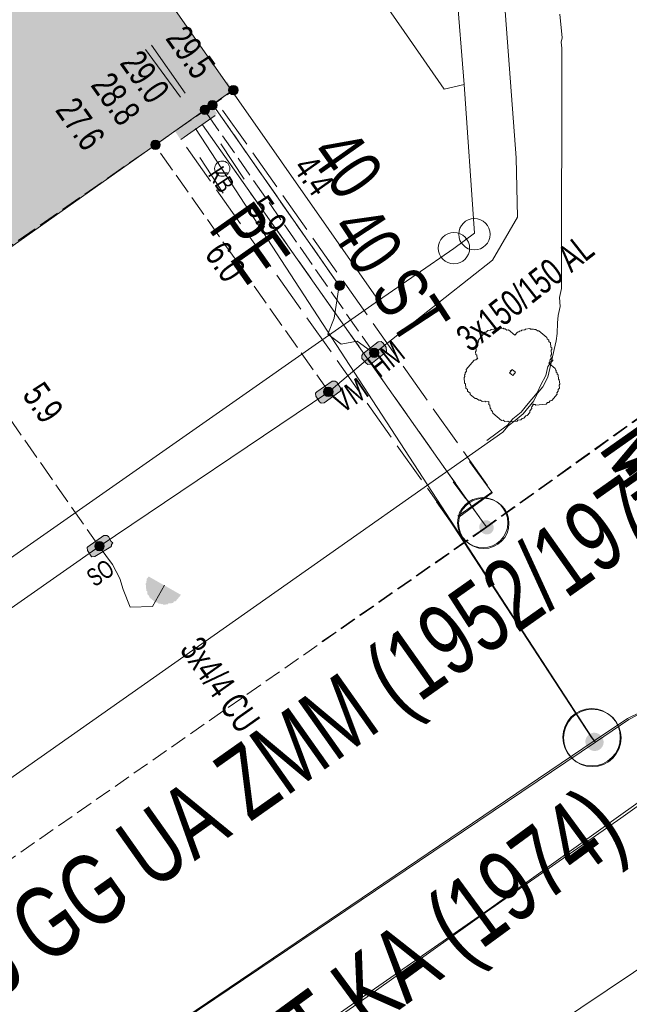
# Model space of a CAD drawing. Header units: metres. Extents: x -740 to 758, y -633 to 854.
# Tile 978 of 1056: x 400 to 412, y -39 to -20. Entities that reach past the tile are written whole.
import ezdxf

# ---------------------------------------------------------------- set-up
doc = ezdxf.new("R2010")
doc.units = ezdxf.units.M
doc.header["$MEASUREMENT"] = 0
for name, pattern in [('333_125', [0.4576, 0.3328, -0.1248]), ('416_125', [0.5408, 0.416, -0.1248]), ('416_416', [0.832, 0.416, -0.416]), ('832_208', [1.04, 0.832, -0.208])]:
    doc.linetypes.add(name, pattern=pattern)
for name, color, linetype in [('Gas.LOVION', 7, 'Continuous'), ('Gis.LOVION', 7, 'Continuous'), ('Grundkarte.LOVION', 7, 'Continuous'), ('Strom.LOVION', 7, 'Continuous'), ('StromBemass.LOVION', 7, 'Continuous'), ('Wasser.LOVION', 7, 'Continuous')]:
    doc.layers.add(name, color=color, linetype=linetype)
doc.styles.add('ERSTELLTER_STIL_1', font='arial.ttf')

msp = doc.modelspace()

# ---------------------------------------------------------------- hatches: boundary and pattern name
at = {"layer": 'Gas.LOVION', "linetype": 'Continuous', "lineweight": 13}
for points in [[(403.045, -22.159), (403.67, -21.758), (403.476, -21.437), (402.837, -21.854)], [(411.423, -34.282), (411.436, -34.264), (411.446, -34.245), (411.454, -34.225), (411.46, -34.203), (411.462, -34.181), (411.462, -34.159), (411.46, -34.138), (411.454, -34.116), (411.446, -34.096), (411.435, -34.077), (411.422, -34.059), (411.407, -34.043), (411.39, -34.029), (411.371, -34.017), (411.351, -34.008), (411.33, -34.001), (411.309, -33.997), (411.287, -33.996), (411.265, -33.997), (411.243, -34.001), (411.222, -34.008), (411.202, -34.018), (411.184, -34.03), (411.167, -34.044), (411.152, -34.06), (411.139, -34.078), (411.129, -34.097), (411.121, -34.117), (411.115, -34.139), (411.112, -34.161), (411.113, -34.183), (411.115, -34.204), (411.121, -34.226), (411.129, -34.246), (411.14, -34.265), (411.153, -34.283), (411.168, -34.299), (411.185, -34.313), (411.203, -34.325), (411.223, -34.334), (411.244, -34.341), (411.266, -34.345), (411.288, -34.346), (411.31, -34.345), (411.332, -34.341), (411.352, -34.334), (411.372, -34.324), (411.391, -34.313), (411.408, -34.298)], [(411.425, -34.281), (411.438, -34.263), (411.448, -34.244), (411.456, -34.223), (411.462, -34.202), (411.464, -34.18), (411.464, -34.158), (411.461, -34.136), (411.456, -34.115), (411.448, -34.094), (411.437, -34.075), (411.424, -34.057), (411.409, -34.041), (411.392, -34.027), (411.373, -34.015), (411.353, -34.006), (411.332, -33.999), (411.311, -33.995), (411.289, -33.994), (411.267, -33.995), (411.245, -34), (411.224, -34.007), (411.204, -34.016), (411.185, -34.028), (411.169, -34.042), (411.153, -34.058), (411.141, -34.076), (411.13, -34.095), (411.122, -34.116), (411.117, -34.137), (411.114, -34.159), (411.114, -34.181), (411.117, -34.203), (411.122, -34.224), (411.131, -34.245), (411.141, -34.264), (411.154, -34.282), (411.169, -34.298), (411.186, -34.312), (411.205, -34.324), (411.225, -34.333), (411.246, -34.34), (411.268, -34.344), (411.29, -34.345), (411.312, -34.344), (411.333, -34.339), (411.354, -34.333), (411.374, -34.323), (411.393, -34.311), (411.41, -34.297)], [(411.432, -34.288), (411.445, -34.27), (411.455, -34.251), (411.463, -34.23), (411.469, -34.209), (411.472, -34.187), (411.472, -34.165), (411.469, -34.143), (411.463, -34.122), (411.455, -34.101), (411.444, -34.082), (411.431, -34.064), (411.416, -34.048), (411.399, -34.034), (411.38, -34.022), (411.36, -34.013), (411.339, -34.006), (411.318, -34.002), (411.296, -34.001), (411.274, -34.002), (411.252, -34.007), (411.231, -34.013), (411.211, -34.023), (411.193, -34.035), (411.176, -34.049), (411.161, -34.065), (411.148, -34.083), (411.137, -34.102), (411.129, -34.123), (411.124, -34.144), (411.121, -34.166), (411.121, -34.188), (411.124, -34.21), (411.13, -34.231), (411.138, -34.252), (411.148, -34.271), (411.161, -34.289), (411.177, -34.305), (411.194, -34.319), (411.212, -34.331), (411.232, -34.34), (411.253, -34.347), (411.275, -34.351), (411.297, -34.352), (411.319, -34.351), (411.341, -34.346), (411.362, -34.34), (411.381, -34.33), (411.4, -34.318), (411.417, -34.304)], [(411.434, -34.292), (411.447, -34.274), (411.458, -34.255), (411.466, -34.234), (411.471, -34.213), (411.474, -34.191), (411.474, -34.169), (411.471, -34.147), (411.466, -34.125), (411.457, -34.105), (411.447, -34.085), (411.434, -34.068), (411.419, -34.052), (411.401, -34.038), (411.383, -34.026), (411.363, -34.016), (411.342, -34.01), (411.32, -34.006), (411.298, -34.004), (411.276, -34.006), (411.254, -34.01), (411.233, -34.017), (411.213, -34.026), (411.195, -34.038), (411.178, -34.052), (411.163, -34.068), (411.15, -34.086), (411.139, -34.106), (411.131, -34.126), (411.126, -34.148), (411.123, -34.17), (411.123, -34.192), (411.126, -34.214), (411.131, -34.235), (411.14, -34.256), (411.15, -34.275), (411.163, -34.293), (411.179, -34.309), (411.196, -34.323), (411.214, -34.335), (411.234, -34.344), (411.255, -34.351), (411.277, -34.355), (411.299, -34.356), (411.321, -34.355), (411.343, -34.35), (411.364, -34.344), (411.384, -34.334), (411.402, -34.322), (411.419, -34.308)]]:
    msp.add_hatch(color=7, dxfattribs=at).paths.add_polyline_path(points)
at = {"layer": 'Grundkarte.LOVION', "linetype": 'Continuous', "lineweight": 18}
msp.add_hatch(color=9, dxfattribs=at).paths.add_polyline_path([(396.997, -26.208), (404.074, -21.201), (398.647, -13.456), (391.506, -18.41)])
at = {"layer": 'Strom.LOVION', "linetype": 'Continuous', "lineweight": 13}
for points in [[(403.26, -21.798), (404.103, -21.198), (403.982, -21.018), (403.123, -21.604)], [(406.838, -26.65), (407.14, -26.413), (407.153, -26.397), (407.145, -26.31), (407.078, -26.227), (407.046, -26.201), (406.987, -26.207), (406.685, -26.443), (406.659, -26.475), (406.664, -26.534), (406.748, -26.629), (406.78, -26.656)], [(405.909, -27.42), (406.227, -27.197), (406.24, -27.181), (406.234, -27.123), (406.164, -27.011), (406.132, -26.985), (406.074, -26.991), (405.769, -27.198), (405.742, -27.23), (405.748, -27.288), (405.818, -27.4), (405.85, -27.426)], [(401.346, -30.482), (401.667, -30.288), (401.68, -30.272), (401.677, -30.243), (401.704, -30.211), (401.672, -30.184), (401.618, -30.086), (401.586, -30.06), (401.527, -30.066), (401.209, -30.289), (401.196, -30.305), (401.201, -30.363), (401.271, -30.475), (401.288, -30.488)], [(403.061, -31.246), (402.419, -30.88), (402.38, -30.928), (402.383, -30.957), (402.369, -30.973), (402.372, -31.003), (402.359, -31.019), (402.373, -31.165), (402.39, -31.178), (402.395, -31.237), (402.427, -31.263), (402.43, -31.293), (402.559, -31.398), (402.588, -31.395), (402.62, -31.422), (402.649, -31.419), (402.666, -31.432), (402.695, -31.429), (402.711, -31.442), (402.799, -31.434), (402.812, -31.418), (402.9, -31.409), (402.926, -31.377), (402.955, -31.374)]]:
    msp.add_hatch(color=7, dxfattribs=at).paths.add_polyline_path(points)
at = {"layer": 'StromBemass.LOVION', "linetype": 'Continuous', "lineweight": 13}
for points in [[(404.177, -21.248), (404.184, -21.238), (404.189, -21.228), (404.194, -21.217), (404.197, -21.205), (404.198, -21.194), (404.198, -21.182), (404.197, -21.17), (404.194, -21.159), (404.189, -21.148), (404.183, -21.137), (404.177, -21.128), (404.168, -21.119), (404.159, -21.112), (404.149, -21.106), (404.139, -21.101), (404.127, -21.097), (404.116, -21.095), (404.104, -21.094), (404.092, -21.095), (404.081, -21.097), (404.069, -21.101), (404.059, -21.106), (404.049, -21.112), (404.04, -21.12), (404.032, -21.128), (404.025, -21.138), (404.019, -21.148), (404.015, -21.159), (404.012, -21.171), (404.011, -21.182), (404.011, -21.194), (404.012, -21.206), (404.015, -21.217), (404.019, -21.228), (404.025, -21.239), (404.032, -21.248), (404.04, -21.257), (404.049, -21.264), (404.059, -21.271), (404.07, -21.276), (404.081, -21.279), (404.093, -21.281), (404.105, -21.282), (404.116, -21.281), (404.128, -21.279), (404.139, -21.275), (404.15, -21.27), (404.16, -21.264), (404.169, -21.256)], [(403.61, -21.639), (403.617, -21.63), (403.623, -21.619), (403.627, -21.608), (403.63, -21.597), (403.631, -21.585), (403.631, -21.574), (403.63, -21.562), (403.627, -21.551), (403.622, -21.54), (403.617, -21.529), (403.61, -21.52), (403.602, -21.511), (403.592, -21.504), (403.583, -21.498), (403.572, -21.493), (403.561, -21.489), (403.549, -21.487), (403.537, -21.486), (403.526, -21.487), (403.514, -21.489), (403.503, -21.493), (403.492, -21.498), (403.482, -21.504), (403.473, -21.512), (403.465, -21.52), (403.458, -21.53), (403.453, -21.54), (403.448, -21.551), (403.446, -21.563), (403.444, -21.574), (403.444, -21.586), (403.446, -21.598), (403.449, -21.609), (403.453, -21.62), (403.459, -21.63), (403.466, -21.64), (403.474, -21.648), (403.483, -21.656), (403.493, -21.662), (403.503, -21.667), (403.515, -21.671), (403.526, -21.673), (403.538, -21.674), (403.55, -21.673), (403.561, -21.671), (403.572, -21.667), (403.583, -21.662), (403.593, -21.655), (403.602, -21.648)], [(403.762, -21.55), (403.769, -21.54), (403.774, -21.53), (403.778, -21.519), (403.781, -21.507), (403.783, -21.496), (403.783, -21.484), (403.781, -21.472), (403.778, -21.461), (403.774, -21.45), (403.768, -21.439), (403.761, -21.43), (403.753, -21.421), (403.744, -21.414), (403.734, -21.407), (403.723, -21.402), (403.712, -21.399), (403.7, -21.397), (403.689, -21.396), (403.677, -21.397), (403.665, -21.399), (403.654, -21.403), (403.643, -21.408), (403.633, -21.414), (403.624, -21.422), (403.616, -21.43), (403.609, -21.44), (403.604, -21.45), (403.599, -21.461), (403.597, -21.473), (403.595, -21.484), (403.595, -21.496), (403.597, -21.508), (403.6, -21.519), (403.604, -21.53), (403.61, -21.541), (403.617, -21.55), (403.625, -21.559), (403.634, -21.566), (403.644, -21.572), (403.655, -21.577), (403.666, -21.581), (403.677, -21.583), (403.689, -21.584), (403.701, -21.583), (403.713, -21.581), (403.724, -21.577), (403.735, -21.572), (403.744, -21.566), (403.754, -21.558)], [(402.625, -22.338), (402.632, -22.328), (402.637, -22.318), (402.641, -22.307), (402.644, -22.296), (402.646, -22.284), (402.646, -22.273), (402.644, -22.261), (402.641, -22.25), (402.637, -22.239), (402.631, -22.229), (402.624, -22.219), (402.616, -22.211), (402.607, -22.203), (402.597, -22.197), (402.587, -22.192), (402.576, -22.189), (402.564, -22.186), (402.553, -22.186), (402.541, -22.187), (402.53, -22.189), (402.519, -22.192), (402.508, -22.197), (402.498, -22.204), (402.489, -22.211), (402.481, -22.22), (402.474, -22.229), (402.469, -22.239), (402.465, -22.25), (402.462, -22.262), (402.46, -22.273), (402.46, -22.285), (402.462, -22.296), (402.465, -22.308), (402.469, -22.318), (402.475, -22.329), (402.482, -22.338), (402.49, -22.347), (402.499, -22.354), (402.509, -22.36), (402.519, -22.365), (402.53, -22.369), (402.542, -22.371), (402.553, -22.372), (402.565, -22.371), (402.576, -22.369), (402.587, -22.365), (402.598, -22.36), (402.608, -22.354), (402.617, -22.346)], [(406.294, -25.145), (406.301, -25.135), (406.306, -25.124), (406.311, -25.113), (406.314, -25.102), (406.315, -25.09), (406.315, -25.078), (406.314, -25.066), (406.311, -25.055), (406.306, -25.044), (406.3, -25.033), (406.293, -25.023), (406.285, -25.015), (406.276, -25.007), (406.266, -25.001), (406.255, -24.996), (406.244, -24.992), (406.232, -24.99), (406.22, -24.989), (406.208, -24.99), (406.196, -24.992), (406.185, -24.996), (406.174, -25.001), (406.164, -25.008), (406.155, -25.015), (406.147, -25.024), (406.14, -25.034), (406.134, -25.044), (406.13, -25.055), (406.127, -25.067), (406.125, -25.079), (406.126, -25.091), (406.127, -25.102), (406.13, -25.114), (406.134, -25.125), (406.14, -25.135), (406.147, -25.145), (406.156, -25.154), (406.165, -25.161), (406.175, -25.168), (406.186, -25.173), (406.197, -25.176), (406.209, -25.179), (406.221, -25.179), (406.233, -25.178), (406.244, -25.176), (406.256, -25.172), (406.266, -25.167), (406.276, -25.161), (406.286, -25.153)], [(406.978, -26.481), (406.985, -26.471), (406.99, -26.461), (406.994, -26.451), (406.997, -26.439), (406.999, -26.428), (406.998, -26.417), (406.997, -26.405), (406.994, -26.394), (406.99, -26.383), (406.984, -26.373), (406.977, -26.364), (406.97, -26.356), (406.961, -26.348), (406.951, -26.342), (406.941, -26.337), (406.93, -26.334), (406.918, -26.332), (406.907, -26.331), (406.895, -26.332), (406.884, -26.334), (406.873, -26.338), (406.863, -26.343), (406.853, -26.349), (406.844, -26.356), (406.836, -26.364), (406.83, -26.374), (406.824, -26.384), (406.82, -26.395), (406.817, -26.406), (406.816, -26.417), (406.816, -26.429), (406.817, -26.44), (406.82, -26.451), (406.824, -26.462), (406.83, -26.472), (406.837, -26.481), (406.845, -26.49), (406.854, -26.497), (406.863, -26.503), (406.874, -26.508), (406.885, -26.511), (406.896, -26.514), (406.907, -26.514), (406.919, -26.513), (406.93, -26.511), (406.941, -26.508), (406.951, -26.503), (406.961, -26.497), (406.97, -26.489)], [(406.067, -27.261), (406.074, -27.252), (406.08, -27.241), (406.084, -27.23), (406.087, -27.219), (406.088, -27.207), (406.088, -27.195), (406.087, -27.183), (406.084, -27.172), (406.08, -27.161), (406.074, -27.15), (406.067, -27.141), (406.059, -27.132), (406.049, -27.124), (406.039, -27.118), (406.029, -27.113), (406.017, -27.109), (406.006, -27.107), (405.994, -27.107), (405.982, -27.107), (405.97, -27.11), (405.959, -27.113), (405.948, -27.118), (405.938, -27.125), (405.929, -27.132), (405.921, -27.141), (405.914, -27.151), (405.908, -27.161), (405.904, -27.172), (405.901, -27.184), (405.9, -27.196), (405.9, -27.207), (405.901, -27.219), (405.904, -27.231), (405.908, -27.242), (405.914, -27.252), (405.921, -27.262), (405.929, -27.27), (405.939, -27.278), (405.949, -27.284), (405.959, -27.289), (405.971, -27.293), (405.982, -27.295), (405.994, -27.296), (406.006, -27.295), (406.018, -27.293), (406.029, -27.289), (406.04, -27.284), (406.05, -27.278), (406.059, -27.27)], [(401.512, -30.335), (401.519, -30.325), (401.525, -30.315), (401.529, -30.304), (401.532, -30.292), (401.534, -30.28), (401.534, -30.268), (401.532, -30.257), (401.529, -30.245), (401.525, -30.234), (401.519, -30.224), (401.512, -30.214), (401.504, -30.205), (401.494, -30.198), (401.484, -30.191), (401.474, -30.186), (401.462, -30.183), (401.451, -30.181), (401.439, -30.18), (401.427, -30.181), (401.415, -30.183), (401.404, -30.187), (401.393, -30.192), (401.383, -30.198), (401.374, -30.206), (401.366, -30.215), (401.359, -30.224), (401.353, -30.235), (401.349, -30.246), (401.346, -30.257), (401.344, -30.269), (401.344, -30.281), (401.346, -30.293), (401.349, -30.304), (401.353, -30.315), (401.359, -30.326), (401.366, -30.335), (401.374, -30.344), (401.383, -30.352), (401.394, -30.358), (401.404, -30.363), (401.416, -30.367), (401.427, -30.369), (401.439, -30.37), (401.451, -30.369), (401.463, -30.367), (401.474, -30.363), (401.485, -30.358), (401.495, -30.351), (401.504, -30.344)]]:
    msp.add_hatch(color=7, dxfattribs=at).paths.add_polyline_path(points)
at = {"layer": 'Wasser.LOVION', "linetype": 'Continuous', "lineweight": 13}
for points in [[(403.172, -22.102), (403.779, -21.658), (403.572, -21.354), (402.949, -21.784)], [(409.236, -29.979), (409.245, -29.965), (409.253, -29.951), (409.259, -29.935), (409.264, -29.919), (409.266, -29.902), (409.266, -29.886), (409.263, -29.869), (409.259, -29.853), (409.253, -29.837), (409.245, -29.823), (409.235, -29.809), (409.224, -29.797), (409.211, -29.787), (409.196, -29.778), (409.181, -29.771), (409.165, -29.765), (409.149, -29.762), (409.132, -29.761), (409.116, -29.762), (409.099, -29.766), (409.083, -29.771), (409.068, -29.778), (409.054, -29.787), (409.041, -29.798), (409.03, -29.81), (409.02, -29.823), (409.012, -29.838), (409.006, -29.854), (409.002, -29.87), (409, -29.887), (409, -29.903), (409.002, -29.92), (409.006, -29.936), (409.012, -29.951), (409.021, -29.966), (409.03, -29.98), (409.042, -29.992), (409.055, -30.002), (409.069, -30.011), (409.084, -30.018), (409.1, -30.023), (409.116, -30.027), (409.133, -30.028), (409.15, -30.026), (409.166, -30.023), (409.182, -30.018), (409.197, -30.011), (409.211, -30.002), (409.224, -29.991)], [(409.238, -29.977), (409.248, -29.963), (409.256, -29.948), (409.262, -29.933), (409.266, -29.917), (409.268, -29.9), (409.268, -29.883), (409.266, -29.867), (409.262, -29.851), (409.256, -29.835), (409.248, -29.821), (409.238, -29.807), (409.226, -29.795), (409.213, -29.784), (409.199, -29.775), (409.184, -29.768), (409.168, -29.763), (409.152, -29.76), (409.135, -29.759), (409.118, -29.76), (409.102, -29.763), (409.086, -29.769), (409.071, -29.776), (409.057, -29.785), (409.044, -29.796), (409.033, -29.808), (409.023, -29.821), (409.015, -29.836), (409.009, -29.851), (409.005, -29.868), (409.003, -29.884), (409.003, -29.901), (409.005, -29.918), (409.009, -29.934), (409.015, -29.949), (409.023, -29.964), (409.033, -29.977), (409.045, -29.989), (409.058, -30), (409.072, -30.009), (409.087, -30.016), (409.103, -30.021), (409.119, -30.024), (409.136, -30.025), (409.153, -30.024), (409.169, -30.021), (409.185, -30.016), (409.2, -30.009), (409.214, -30), (409.227, -29.989)], [(409.252, -29.992), (409.262, -29.978), (409.27, -29.964), (409.276, -29.948), (409.28, -29.932), (409.282, -29.915), (409.282, -29.898), (409.28, -29.882), (409.276, -29.865), (409.27, -29.85), (409.261, -29.835), (409.252, -29.821), (409.24, -29.809), (409.227, -29.798), (409.213, -29.79), (409.198, -29.782), (409.182, -29.777), (409.165, -29.774), (409.148, -29.773), (409.131, -29.774), (409.115, -29.777), (409.099, -29.783), (409.084, -29.79), (409.07, -29.799), (409.057, -29.81), (409.045, -29.822), (409.035, -29.836), (409.027, -29.85), (409.021, -29.866), (409.017, -29.882), (409.015, -29.899), (409.015, -29.916), (409.017, -29.933), (409.021, -29.949), (409.028, -29.964), (409.036, -29.979), (409.046, -29.993), (409.057, -30.005), (409.07, -30.016), (409.085, -30.025), (409.1, -30.032), (409.116, -30.037), (409.132, -30.04), (409.149, -30.041), (409.166, -30.04), (409.182, -30.037), (409.198, -30.031), (409.214, -30.024), (409.228, -30.015), (409.241, -30.004)], [(409.256, -29.993), (409.266, -29.979), (409.274, -29.964), (409.28, -29.949), (409.284, -29.932), (409.286, -29.916), (409.286, -29.899), (409.284, -29.882), (409.28, -29.866), (409.273, -29.85), (409.265, -29.835), (409.255, -29.822), (409.244, -29.81), (409.231, -29.799), (409.216, -29.79), (409.201, -29.783), (409.185, -29.778), (409.169, -29.775), (409.152, -29.774), (409.135, -29.775), (409.119, -29.778), (409.103, -29.783), (409.087, -29.79), (409.073, -29.799), (409.06, -29.81), (409.049, -29.823), (409.039, -29.836), (409.031, -29.851), (409.025, -29.867), (409.021, -29.883), (409.019, -29.9), (409.019, -29.916), (409.021, -29.933), (409.025, -29.949), (409.031, -29.965), (409.04, -29.98), (409.049, -29.993), (409.061, -30.005), (409.074, -30.016), (409.088, -30.025), (409.103, -30.032), (409.119, -30.037), (409.136, -30.04), (409.153, -30.041), (409.17, -30.04), (409.186, -30.037), (409.202, -30.032), (409.217, -30.025), (409.231, -30.016), (409.244, -30.005)]]:
    msp.add_hatch(color=7, dxfattribs=at).paths.add_polyline_path(points)

# ---------------------------------------------------------------- linework, layer by layer
at = {"layer": 'Gas.LOVION', "color": 5, "linetype": 'Continuous', "lineweight": 18}
for points in [[(411.313, -34.178), (411.246, -34.096), (403.872, -22.758), (403.349, -21.952)], [(425.6, -23.654), (424.526, -24.306), (424.326, -25.433), (423.981, -25.689), (413.686, -32.843), (412.672, -33.356), (411.953, -33.707), (411.287, -34.156), (399.631, -42.049), (398.637, -42.767), (398.568, -42.818), (394.953, -45.448)], [(411.287, -34.156), (411.236, -34.087), (408.16, -29.378)], [(418.207, -29.72), (413.696, -32.851), (412.682, -33.364), (411.978, -33.728), (411.313, -34.178), (399.64, -42.058), (398.663, -42.789), (398.594, -42.84), (389.276, -49.559), (384.402, -53.065), (382.65, -54.344), (380.482, -55.901), (375.889, -59.099), (370.95, -62.552), (367.504, -64.943), (360.917, -69.518)]]:
    msp.add_lwpolyline(points, dxfattribs=at)
at = {"layer": 'Gas.LOVION', "color": 251, "linetype": 'Continuous', "lineweight": 13}
for points in [[(404.32, -22.965), (403.852, -22.257)], [(403.904, -23.242), (403.436, -22.534)]]:
    msp.add_lwpolyline(points, dxfattribs=at)
msp.add_circle((403.884, -22.754), 0.152, dxfattribs=at)
at = {"layer": 'Gas.LOVION', "color": 7, "linetype": 'Continuous', "lineweight": 13}
for centre, radius in [((411.235, -34.084), 0.572), ((411.25, -34.096), 0.573)]:
    msp.add_circle(centre, radius, dxfattribs=at)
at = {"layer": 'Gis.LOVION', "color": 44, "linetype": 'Continuous', "lineweight": 18}
for points in [[(410.063, -27.443), (410.066, -27.472), (410.04, -27.504), (410.043, -27.534), (410.003, -27.582), (410.006, -27.611), (409.953, -27.675), (409.924, -27.678), (409.884, -27.726), (409.855, -27.729), (409.829, -27.761), (409.77, -27.767), (409.757, -27.783), (409.581, -27.8), (409.565, -27.787), (409.507, -27.793), (409.474, -27.766), (409.445, -27.769), (409.268, -27.624), (409.266, -27.595), (409.233, -27.568), (409.231, -27.539), (409.214, -27.526), (409.209, -27.467), (409.193, -27.454), (409.187, -27.396), (409.128, -27.401), (409.112, -27.388), (409.054, -27.394), (409.022, -27.367), (408.992, -27.37), (408.944, -27.331), (408.915, -27.333), (408.818, -27.254), (408.816, -27.225), (408.767, -27.185), (408.765, -27.156), (408.732, -27.13), (408.724, -27.042), (408.708, -27.029), (408.696, -26.912), (408.71, -26.895), (408.707, -26.866), (408.72, -26.85), (408.717, -26.821), (408.743, -26.789), (408.741, -26.759), (408.899, -26.567), (408.928, -26.564), (408.942, -26.548), (408.971, -26.545), (408.955, -26.532), (408.949, -26.473), (408.933, -26.46), (408.927, -26.401), (408.94, -26.385), (408.932, -26.297), (408.958, -26.265), (408.955, -26.236), (408.982, -26.204), (408.979, -26.175), (409.111, -26.014), (409.14, -26.011), (409.167, -25.979), (409.225, -25.973), (409.238, -25.957), (409.297, -25.951), (409.31, -25.935), (409.398, -25.927), (409.414, -25.94), (409.473, -25.934), (409.489, -25.947), (409.518, -25.944), (409.55, -25.971), (409.579, -25.968), (409.708, -26.074), (409.761, -26.009), (409.79, -26.007), (409.803, -25.99), (409.833, -25.988), (409.846, -25.972), (409.904, -25.966), (409.918, -25.95), (410.005, -25.941), (410.021, -25.954), (410.08, -25.949), (410.096, -25.962), (410.125, -25.959), (410.157, -25.985), (410.187, -25.983), (410.347, -26.115), (410.35, -26.144), (410.382, -26.17), (410.385, -26.2), (410.417, -26.226), (410.426, -26.314), (410.442, -26.327), (410.445, -26.356), (410.432, -26.372), (410.44, -26.46), (410.427, -26.476), (410.433, -26.535), (410.406, -26.567), (410.409, -26.596), (410.383, -26.628), (410.511, -26.734), (410.514, -26.763), (410.53, -26.777), (410.533, -26.806), (410.549, -26.819), (410.552, -26.848), (410.568, -26.861), (410.577, -26.949), (410.593, -26.963), (410.601, -27.05), (410.588, -27.066), (410.594, -27.125), (410.568, -27.157), (410.57, -27.186), (410.544, -27.219), (410.547, -27.248), (410.441, -27.376), (410.412, -27.379), (410.386, -27.411), (410.356, -27.414), (410.33, -27.446), (410.125, -27.466), (410.109, -27.453), (410.08, -27.456)], [(409.695, -26.843), (409.681, -26.86), (409.668, -26.876), (409.604, -26.823), (409.617, -26.807), (409.63, -26.791), (409.614, -26.777), (409.63, -26.791), (409.643, -26.775), (409.657, -26.758), (409.721, -26.811), (409.708, -26.827)]]:
    msp.add_lwpolyline(points, close=True, dxfattribs=at)
at = {"layer": 'Grundkarte.LOVION', "color": 8, "linetype": 'Continuous', "lineweight": 18}
for points in [[(299.437, -18.989), (369.655, 30.349), (370.127, 30.661), (372.534, 32.344), (382.91, 17.517), (384.147, 15.746), (386.213, 12.756), (391.882, 4.651), (392.296, 4.041), (408.545, -19.168), (408.702, -21.074), (408.903, -24.039), (408.49, -24.346), (406.995, -25.378), (379.057, -44.957), (353.946, -62.604), (353.14, -63.126)], [(379.057, -44.957), (406.995, -25.378), (408.49, -24.346), (408.903, -24.039), (408.702, -21.074), (408.545, -19.168)], [(379.057, -44.957), (406.995, -25.378), (408.49, -24.346), (408.903, -24.039), (408.702, -21.074), (408.545, -19.168)], [(361.684, -61.64), (409.468, -28.004), (409.574, -27.875), (409.712, -27.773), (409.876, -27.639), (410.087, -27.381), (410.161, -27.226), (410.266, -27.098), (410.366, -26.911), (410.532, -26.185), (410.547, -26.036), (410.556, -25.828), (410.571, -25.679), (410.612, -25.498), (410.595, -25.322), (410.636, -25.141), (410.641, -20.352), (410.63, -20.235), (410.65, -20.144), (410.605, -19.676)], [(424.878, -26.399), (422.281, -28.249), (419.625, -30.105), (417.027, -31.955), (414.371, -33.81), (411.774, -35.66), (409.15, -37.542), (406.521, -39.366), (403.865, -41.222), (401.267, -43.072), (398.612, -44.927), (396.014, -46.777), (393.358, -48.633), (390.872, -50.413)], [(410.471, -26.566), (410.365, -26.695), (410.324, -26.876), (410.224, -27.063), (410.151, -27.218), (410.045, -27.347), (409.939, -27.475), (409.834, -27.604), (409.67, -27.738), (409.564, -27.867), (409.15, -28.173)], [(415.299, -33.226), (414.413, -33.845), (411.816, -35.695), (409.16, -37.551), (406.563, -39.401), (403.907, -41.256), (401.309, -43.106), (398.654, -44.962), (396.024, -46.785), (393.4, -48.668), (390.108, -50.97), (386.842, -53.24), (380.258, -57.844), (376.993, -60.114), (370.409, -64.718), (367.143, -66.988), (363.851, -69.29), (362.107, -70.495)]]:
    msp.add_lwpolyline(points, dxfattribs=at)
msp.add_lwpolyline([(396.997, -26.208), (391.506, -18.41), (398.647, -13.456), (404.074, -21.201)], close=True, dxfattribs=at)
at = {"layer": 'Grundkarte.LOVION', "color": 253, "linetype": 'Continuous', "lineweight": 18}
for points in [[(404.032, -15.028), (407.609, -20.176), (408.298, -21.172), (408.702, -21.074), (408.903, -24.039), (408.49, -24.346), (406.995, -25.378), (404.074, -21.201), (398.647, -13.456)], [(408.545, -19.168), (408.702, -21.074), (408.903, -24.039), (408.49, -24.346), (406.995, -25.378), (379.057, -44.957)]]:
    msp.add_lwpolyline(points, dxfattribs=at)
at = {"layer": 'Grundkarte.LOVION', "color": 9, "linetype": 'Continuous', "lineweight": 18}
for centre in [(408.903, -24.061), (408.496, -24.338)]:
    msp.add_circle(centre, 0.312, dxfattribs=at)
at = {"layer": 'Strom.LOVION', "color": 150, "linetype": 'Continuous', "lineweight": 18}
for points in [[(408.522, 5.406), (410.064, 6.103), (411.24, 6.322), (415.288, -3.79), (417.325, -8.911), (417.992, -10.589), (411.488, -16.013), (411.07, -16.424), (410.398, -17.11), (409.773, -17.969), (409.465, -18.901), (409.732, -22.539), (409.759, -23.719), (409.266, -24.58), (406.906, -26.436), (406.006, -27.204), (401.43, -30.282), (394.57, -35.09), (390.609, -38.108), (383.738, -42.8)], [(420.086, -14.868), (426.459, -28.668), (424.111, -30.346), (418.853, -34.155), (416.765, -35.616), (409.97, -40.181), (408.74, -41.055), (403.462, -44.66), (402.773, -45.171), (394.663, -50.944), (385.632, -57.28), (384.573, -58.078)], [(401.43, -30.282), (401.701, -30.64), (401.847, -30.921), (401.913, -31.136), (402.051, -31.492), (402.493, -31.479), (402.732, -31.056)]]:
    msp.add_lwpolyline(points, dxfattribs=at)
at = {"layer": 'Strom.LOVION', "color": 5, "linetype": 'Continuous', "lineweight": 18}
msp.add_lwpolyline([(406.906, -26.436), (406.571, -26.188), (406.252, -26.249), (405.982, -26.054), (406.113, -25.731), (406.212, -25.085), (403.703, -21.489)], dxfattribs=at)
at = {"layer": 'Strom.LOVION', "color": 7, "linetype": 'Continuous', "lineweight": 13}
for points in [[(406.838, -26.65), (406.78, -26.656), (406.748, -26.629), (406.664, -26.534), (406.659, -26.475), (406.685, -26.443), (406.987, -26.207), (407.046, -26.201), (407.078, -26.227), (407.145, -26.31), (407.153, -26.397), (407.14, -26.413)], [(405.909, -27.42), (405.85, -27.426), (405.818, -27.4), (405.748, -27.288), (405.742, -27.23), (405.769, -27.198), (406.074, -26.991), (406.132, -26.985), (406.164, -27.011), (406.234, -27.123), (406.24, -27.181), (406.227, -27.197)], [(401.346, -30.482), (401.288, -30.488), (401.271, -30.475), (401.201, -30.363), (401.196, -30.305), (401.209, -30.289), (401.527, -30.066), (401.586, -30.06), (401.618, -30.086), (401.672, -30.184), (401.704, -30.211), (401.677, -30.243), (401.68, -30.272), (401.667, -30.288)]]:
    msp.add_lwpolyline(points, close=True, dxfattribs=at)
at = {"layer": 'StromBemass.LOVION', "color": 7, "linetype": 'Continuous', "lineweight": 13}
for points in [[(402.353, -20.379), (403.052, -21.33)], [(402.478, -20.293), (403.148, -21.247)]]:
    msp.add_lwpolyline(points, dxfattribs=at)
at = {"layer": 'StromBemass.LOVION', "color": 7, "linetype": '416_125', "lineweight": 13}
for points in [[(379.956, -38.13), (380.288, -37.891), (387.105, -33.101), (398.044, -25.426), (403.536, -21.594), (404.103, -21.198)], [(406.212, -25.085), (403.703, -21.489)], [(406.906, -26.436), (403.536, -21.594)], [(406.006, -27.204), (402.539, -22.282)], [(401.43, -30.282), (398.044, -25.426)]]:
    msp.add_lwpolyline(points, dxfattribs=at)
at = {"layer": 'StromBemass.LOVION', "color": 7, "linetype": 'Continuous', "lineweight": 13}
for centre, radius in [((404.104, -21.188), 0.0939), ((403.538, -21.58), 0.0937), ((403.689, -21.49), 0.094), ((402.553, -22.279), 0.0929), ((406.22, -25.084), 0.095), ((406.907, -26.423), 0.0916), ((405.994, -27.201), 0.0947), ((401.439, -30.275), 0.0949)]:
    msp.add_circle(centre, radius, dxfattribs=at)
at = {"layer": 'Wasser.LOVION', "color": 7, "linetype": '832_208', "lineweight": 13}
msp.add_lwpolyline([(409.261, -29.206), (408.447, -29.803), (403.061, -22.172), (403.89, -21.588)], close=True, dxfattribs=at)
at = {"layer": 'Wasser.LOVION', "color": 252, "linetype": '416_416', "lineweight": 18}
for points in [[(403.49, -21.879), (408.86, -29.496)], [(408.477, -28.993), (408.85, -29.488)]]:
    msp.add_lwpolyline(points, dxfattribs=at)
at = {"layer": 'Wasser.LOVION', "color": 150, "linetype": 'Continuous', "lineweight": 18}
for points in [[(409.151, -29.897), (409.1, -29.828), (408.86, -29.496), (403.49, -21.879)], [(409.141, -29.888), (409.074, -29.806), (408.85, -29.488), (408.477, -28.993)]]:
    msp.add_lwpolyline(points, dxfattribs=at)
at = {"layer": 'Wasser.LOVION', "color": 150, "linetype": '333_125', "lineweight": 18}
for points in [[(416.275, -24.767), (415.889, -24.908), (415.275, -25.426), (413.805, -26.56), (409.151, -29.897), (399.426, -36.685), (398.292, -37.638)], [(416.249, -24.745), (415.879, -24.9), (415.265, -25.418), (413.795, -26.552), (409.141, -29.888), (405.849, -32.191)]]:
    msp.add_lwpolyline(points, dxfattribs=at)
at = {"layer": 'Wasser.LOVION', "color": 7, "linetype": '832_208', "lineweight": 13}
msp.add_lwpolyline([(408.807, -28.591), (409.251, -29.198), (408.421, -29.781), (408.147, -29.395)], dxfattribs=at)
at = {"layer": 'Wasser.LOVION', "color": 7, "linetype": 'Continuous', "lineweight": 13}
for centre, radius in [((409.069, -29.809), 0.5), ((409.09, -29.822), 0.501)]:
    msp.add_circle(centre, radius, dxfattribs=at)

# ---------------------------------------------------------------- texts
at = {"layer": 'Gas.LOVION', "color": 5, "linetype": 'Continuous', "lineweight": 18, "attachment_point": 7, "style": 'ERSTELLTER_STIL_1'}
for s, insert, char_height, rotation in [('{\\A1;\\W0.71562x;KB}', (403.589, -22.869), 0.35566, 303.2504), ('{\\A1;\\W0.71556x;40 ST}', (405.981, -23.971), 1.06711, 303.2451), ('{\\A1;\\W0.72101x;150 ND ST KA (1974)}', (400.994, -44.737), 1.4228, 36.2435), ('{\\A1;\\W0.72104x;150 ND ST KA (1974)}', (401.004, -44.744), 1.42276, 36.2421)]:
    msp.add_mtext(s, dxfattribs=dict(at, insert=insert, char_height=char_height, rotation=rotation))
at = {"layer": 'Gas.LOVION', "color": 7, "linetype": 'Continuous', "lineweight": 13, "attachment_point": 7, "style": 'ERSTELLTER_STIL_1'}
for s, insert, char_height, rotation in [('{\\A1;\\W0.71561x;MK17}', (411.355, -28.331), 1.24493, 305.2451), ('{\\A1;\\W0.71562x;MK17}', (411.381, -28.353), 1.24492, 305.2446)]:
    msp.add_mtext(s, dxfattribs=dict(at, insert=insert, char_height=char_height, rotation=rotation))
at = {"layer": 'Strom.LOVION', "color": 150, "linetype": 'Continuous', "lineweight": 18, "char_height": 0.53353, "attachment_point": 7, "style": 'ERSTELLTER_STIL_1'}
for s, insert, rotation in [('{\\A1;\\W0.69472x;3x150/150 AL }', (408.824, -26.43), 38.2418), ('{\\A1;\\W0.67089x;3x4/4 CU }', (403.017, -32.345), 305.246)]:
    msp.add_mtext(s, dxfattribs=dict(at, insert=insert, rotation=rotation))
at = {"layer": 'Strom.LOVION', "color": 7, "linetype": 'Continuous', "lineweight": 13, "attachment_point": 7, "style": 'ERSTELLTER_STIL_1'}
for s, insert, char_height, rotation in [('{\\A1;\\W0.71558x;HM}', (407.013, -26.935), 0.44461, 38.2427), ('{\\A1;\\W0.71552x;VM}', (406.279, -27.639), 0.44463, 34.2476), ('{\\A1;\\W0.71562x;SO}', (401.347, -31.103), 0.3557, 34.242)]:
    msp.add_mtext(s, dxfattribs=dict(at, insert=insert, char_height=char_height, rotation=rotation))
at = {"layer": 'StromBemass.LOVION', "color": 7, "linetype": 'Continuous', "lineweight": 13, "attachment_point": 7, "style": 'ERSTELLTER_STIL_1'}
for s, insert, char_height, rotation in [('{\\A1;\\W0.71559x;29.5}', (402.734, -20.167), 0.53353, 305.246), ('{\\A1;\\W0.71556x;29.0}', (401.823, -20.657), 0.53357, 305.2428), ('{\\A1;\\W0.71556x;28.8}', (401.244, -21.097), 0.53357, 305.2428), ('{\\A1;\\W0.71561x;27.6}', (400.539, -21.594), 0.53353, 305.246), ('{\\A1;\\W0.71560x;4.4}', (405.274, -22.738), 0.53353, 305.246), ('{\\A1;\\W0.71560x;5.9}', (404.336, -23.554), 0.53353, 305.246), ('{\\A1;\\W0.71559x;6.0}', (403.509, -24.462), 0.53353, 305.246), ('{\\A1;\\W0.71557x;5.9}', (399.882, -27.27), 0.53354, 305.2472)]:
    msp.add_mtext(s, dxfattribs=dict(at, insert=insert, char_height=char_height, rotation=rotation))
at = {"layer": 'Wasser.LOVION', "color": 150, "linetype": 'Continuous', "lineweight": 18, "attachment_point": 7, "style": 'ERSTELLTER_STIL_1'}
for s, insert, char_height, rotation in [('{\\A1;\\W0.71558x;40}', (405.571, -22.486), 1.06711, 305.245), ('{\\A1;\\W0.71557x;PE}', (403.592, -23.95), 1.0671, 305.2444), ('{\\A1;\\W0.71855x;125 GG UA ZMM (1952/1977)}', (398.328, -40.617), 1.42279, 35.242)]:
    msp.add_mtext(s, dxfattribs=dict(at, insert=insert, char_height=char_height, rotation=rotation))

doc.saveas('drawing.dxf')
